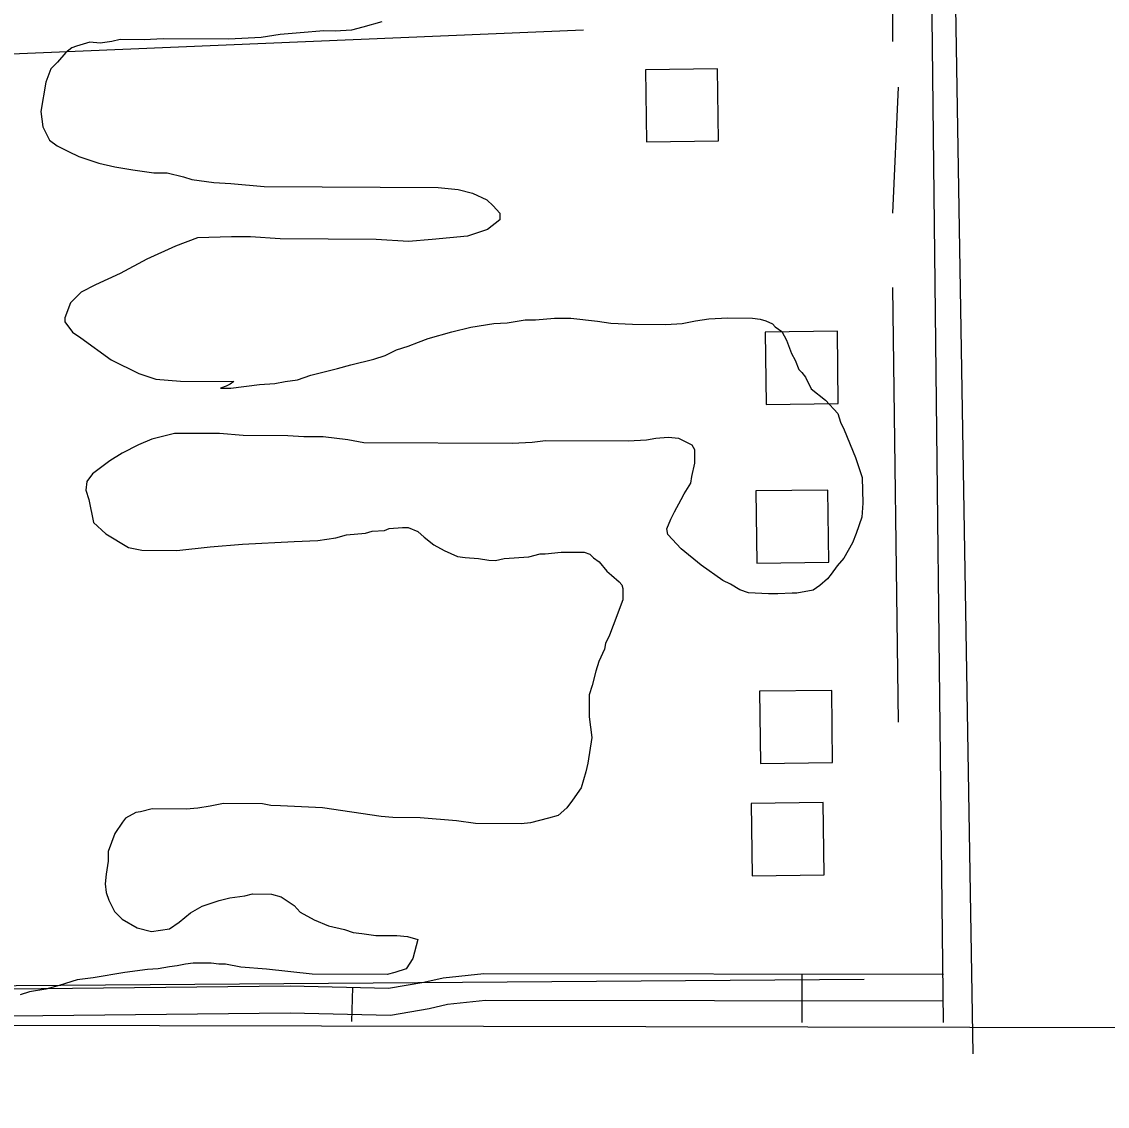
# Model space of a CAD drawing. Extents: x 3187622 to 3225504, y 800805 to 826213.
# Drawn here: x 3201267 to 3201868, y 806183 to 806784 of the extents above; entities that cross this region are included whole.
import ezdxf

# ---------------------------------------------------------------- set-up
doc = ezdxf.new("R2010")
doc.units = 0
for name, color, linetype in [('V-BLDG-OTLN', 7, 'Continuous'), ('V-GRID-FRAM', 7, 'Continuous'), ('V-ROAD-CNTR', 7, 'Continuous'), ('V-SITE-VEGE', 7, 'Continuous'), ('V-TOPO-SHOR', 7, 'Continuous')]:
    doc.layers.add(name, color=color, linetype=linetype)

msp = doc.modelspace()

# ---------------------------------------------------------------- linework, layer by layer
at = {"layer": 'V-BLDG-OTLN'}
for points in [[(3201653.11, 806718.42), (3201652.59, 806758.41), (3201612.6, 806757.9), (3201613.11, 806717.9)], [(3201719.45, 806572.94), (3201718.93, 806612.94), (3201678.93, 806612.42), (3201679.45, 806572.42)], [(3201714.23, 806484.99), (3201713.71, 806524.98), (3201673.72, 806524.47), (3201674.23, 806484.47)], [(3201716.29, 806373.96), (3201715.77, 806413.96), (3201675.77, 806413.44), (3201676.29, 806373.45)], [(3201711.63, 806311.76), (3201711.12, 806351.75), (3201671.12, 806351.24), (3201671.64, 806311.24)]]:
    msp.add_lwpolyline(points, close=True, dxfattribs=at)
at = {"layer": 'V-GRID-FRAM'}
msp.add_lwpolyline([(3191838.83, 824434.07), (3223248.62, 824370.11), (3223219.52, 806183.49), (3191793.86, 806247.48), (3191838.83, 824434.07)], dxfattribs=at)
at = {"layer": 'V-ROAD-CNTR'}
for p, q in [((3201699.27, 806256.89), (3201699.23, 806229.99)), ((3201450.31, 806249.35), (3201449.87, 806230.49))]:
    msp.add_line(p, q, dxfattribs=at)
for points in [[(3201777.79, 806229.9), (3201766.17, 807246.09), (3201771.87, 807270.33), (3201778.72, 807297.4), (3201790.73, 807320.44), (3201806.75, 807343.89), (3201828.81, 807363.54), (3201874.37, 807392.47), (3201924.85, 807425.53), (3202397.4, 807686.1), (3202942.56, 807987.64)], [(3201001.94, 806245.72), (3201415.86, 806250.16), (3201470.3, 806248.88), (3201489.93, 806252.26), (3201500.52, 806254.69), (3201523.11, 806257.16), (3201777.68, 806256.76)], [(3201777.66, 806241.76), (3201523.92, 806242.16), (3201503.02, 806239.87), (3201492.88, 806237.55), (3201471.41, 806233.85), (3201415.76, 806235.16), (3201056.06, 806231.3)]]:
    msp.add_lwpolyline(points, dxfattribs=at)
at = {"layer": 'V-SITE-VEGE'}
for p, q in [((3201466.62, 806784.48), (3201456.08, 806781.37)), ((3201410.22, 806777.35), (3201399.67, 806775.82)), ((3201421.29, 806778.36), (3201410.22, 806777.35)), ((3201434.46, 806779.36), (3201421.29, 806778.36)), ((3201440.79, 806779.33), (3201434.46, 806779.36)), ((3201449.74, 806779.82), (3201440.79, 806779.33)), ((3201456.08, 806781.37), (3201449.74, 806779.82)), ((3201304.83, 806773.08), (3201297.44, 806771)), ((3201310.62, 806772.52), (3201304.83, 806773.08)), ((3201316.95, 806773.55), (3201310.62, 806772.52)), ((3201321.69, 806774.58), (3201316.95, 806773.55)), ((3201334.87, 806774.53), (3201321.69, 806774.58)), ((3201345.4, 806775.01), (3201334.87, 806774.53)), ((3201381.76, 806774.84), (3201345.4, 806775.01)), ((3201399.67, 806775.82), (3201381.76, 806774.84)), ((3201291.63, 806767.34), (3201286.86, 806762.09)), ((3201294.8, 806769.96), (3201291.63, 806767.34)), ((3201297.44, 806771), (3201294.8, 806769.96)), ((3201286.86, 806762.09), (3201283.16, 806758.42)), ((3201283.16, 806758.42), (3201280.49, 806751.05)), ((3201280.49, 806751.05), (3201277.79, 806734.73)), ((3201277.79, 806734.73), (3201278.81, 806726.3)), ((3201278.81, 806726.3), (3201282.46, 806718.91)), ((3201282.46, 806718.91), (3201286.66, 806715.73)), ((3201286.66, 806715.73), (3201292.97, 806712.54)), ((3201292.97, 806712.54), (3201298.75, 806709.88)), ((3201298.75, 806709.88), (3201309.8, 806706.14)), ((3201309.8, 806706.14), (3201318.75, 806703.99)), ((3201318.75, 806703.99), (3201328.75, 806702.37)), ((3201328.75, 806702.37), (3201340.33, 806700.74)), ((3201340.33, 806700.74), (3201347.71, 806700.71)), ((3201347.71, 806700.71), (3201356.66, 806698.56)), ((3201356.66, 806698.56), (3201361.39, 806696.96)), ((3201361.39, 806696.96), (3201373.5, 806695.32)), ((3201373.5, 806695.32), (3201382.99, 806694.76)), ((3201382.99, 806694.76), (3201401.42, 806693.09)), ((3201401.42, 806693.09), (3201497.83, 806692.67)), ((3201497.83, 806692.67), (3201508.89, 806691.57)), ((3201508.89, 806691.57), (3201516.79, 806689.43)), ((3201516.79, 806689.43), (3201524.67, 806685.71)), ((3201524.67, 806685.71), (3201528.35, 806682.53)), ((3201528.35, 806682.53), (3201532.02, 806678.3)), ((3201532.02, 806678.3), (3201532, 806674.61)), ((3201525.13, 806669.37), (3201514.05, 806665.73)), ((3201532, 806674.61), (3201525.13, 806669.37)), ((3201364.41, 806664.81), (3201352.28, 806660.12)), ((3201383.38, 806665.25), (3201364.41, 806664.81)), ((3201393.92, 806665.21), (3201383.38, 806665.25)), ((3201410.25, 806664.08), (3201393.92, 806665.21)), ((3201463.46, 806663.84), (3201410.25, 806664.08)), ((3201481.37, 806662.71), (3201463.46, 806663.84)), ((3201494.54, 806663.71), (3201481.37, 806662.71)), ((3201514.05, 806665.73), (3201494.54, 806663.71)), ((3201352.28, 806660.12), (3201336.44, 806652.81)), ((3201336.44, 806652.81), (3201321.65, 806644.97)), ((3201321.65, 806644.97), (3201307.93, 806638.71)), ((3201300, 806634.53), (3201294.18, 806628.76)), ((3201307.93, 806638.71), (3201300, 806634.53)), ((3201294.18, 806628.76), (3201290.98, 806620.34)), ((3201290.98, 806620.34), (3201290.98, 806618.24)), ((3201290.98, 806618.24), (3201295.16, 806612.42)), ((3201505.39, 806612.55), (3201515.94, 806615.14)), ((3201515.94, 806615.14), (3201528.59, 806617.2)), ((3201528.59, 806617.2), (3201535.97, 806617.69)), ((3201535.97, 806617.69), (3201545.98, 806619.23)), ((3201545.98, 806619.23), (3201551.78, 806619.2)), ((3201551.78, 806619.2), (3201562.32, 806620.21)), ((3201562.32, 806620.21), (3201571.28, 806620.17)), ((3201571.28, 806620.17), (3201586.02, 806618.53)), ((3201586.02, 806618.53), (3201593.39, 806617.44)), ((3201593.39, 806617.44), (3201605.51, 806616.86)), ((3201605.51, 806616.86), (3201623.95, 806616.78)), ((3201623.95, 806616.78), (3201632.91, 806617.27)), ((3201632.91, 806617.27), (3201640.29, 806618.81)), ((3201640.29, 806618.81), (3201647.67, 806619.84)), ((3201647.67, 806619.84), (3201658.21, 806620.32)), ((3201658.21, 806620.32), (3201671.91, 806620.26)), ((3201671.91, 806620.26), (3201676.12, 806619.71)), ((3201676.12, 806619.71), (3201679.28, 806618.64)), ((3201679.28, 806618.64), (3201682.96, 806617.05)), ((3201682.96, 806617.05), (3201684.53, 806615.46)), ((3201684.53, 806615.46), (3201688.21, 806612.81)), ((3201295.16, 806612.42), (3201299.89, 806609.24)), ((3201299.89, 806609.24), (3201316.7, 806597.05)), ((3201486.92, 806606.84), (3201492.2, 806608.93)), ((3201492.2, 806608.93), (3201505.39, 806612.55)), ((3201688.21, 806612.81), (3201690.82, 806608.06)), ((3201474.78, 806602.68), (3201481.12, 806604.76)), ((3201481.12, 806604.76), (3201486.92, 806606.84)), ((3201690.82, 806608.06), (3201693.43, 806600.67)), ((3201316.7, 806597.05), (3201331.95, 806589.61)), ((3201449.46, 806594.36), (3201462.12, 806597.46)), ((3201462.12, 806597.46), (3201468.45, 806599.55)), ((3201468.45, 806599.55), (3201474.78, 806602.68)), ((3201693.43, 806600.67), (3201695.52, 806596.97)), ((3201695.52, 806596.97), (3201697.6, 806591.69)), ((3201427.31, 806588.66), (3201442.07, 806592.29)), ((3201442.07, 806592.29), (3201449.46, 806594.36)), ((3201697.6, 806591.69), (3201699.18, 806590.1)), ((3201331.95, 806589.61), (3201341.41, 806586.4)), ((3201341.41, 806586.4), (3201355.11, 806585.29)), ((3201355.11, 806585.29), (3201384.61, 806585.16)), ((3201384.61, 806585.16), (3201382.5, 806583.59)), ((3201407.26, 806584.01), (3201413.06, 806585.04)), ((3201413.06, 806585.04), (3201419.92, 806586.06)), ((3201419.92, 806586.06), (3201427.31, 806588.66)), ((3201699.18, 806590.1), (3201701.27, 806587.46)), ((3201701.27, 806587.46), (3201704.4, 806581.12)), ((3201380.39, 806582.55), (3201377.22, 806581.51)), ((3201377.22, 806581.51), (3201383.02, 806581.48)), ((3201382.5, 806583.59), (3201380.39, 806582.55)), ((3201383.02, 806581.48), (3201398.83, 806583.52)), ((3201398.83, 806583.52), (3201407.26, 806584.01)), ((3201704.4, 806581.12), (3201712.28, 806574.77)), ((3201712.28, 806574.77), (3201719.1, 806567.36)), ((3201719.1, 806567.36), (3201720.66, 806562.61)), ((3201720.66, 806562.61), (3201722.75, 806558.39)), ((3201351.82, 806556.33), (3201339.16, 806553.22)), ((3201376.58, 806556.22), (3201351.82, 806556.33)), ((3201389.75, 806555.11), (3201376.58, 806556.22)), ((3201414.51, 806555), (3201389.75, 806555.11)), ((3201423.47, 806554.43), (3201414.51, 806555)), ((3201722.75, 806558.39), (3201729, 806543.08)), ((3201331.77, 806550.09), (3201322.8, 806545.39)), ((3201339.16, 806553.22), (3201331.77, 806550.09)), ((3201434, 806554.39), (3201423.47, 806554.43)), ((3201447.69, 806552.74), (3201434, 806554.39)), ((3201456.65, 806551.12), (3201447.69, 806552.74)), ((3201538.83, 806550.77), (3201456.65, 806551.12)), ((3201549.9, 806551.24), (3201538.83, 806550.77)), ((3201557.28, 806552.26), (3201549.9, 806551.24)), ((3201603.12, 806552.07), (3201557.28, 806552.26)), ((3201613.13, 806552.55), (3201603.12, 806552.07)), ((3201618.4, 806553.58), (3201613.13, 806552.55)), ((3201625.26, 806554.07), (3201618.4, 806553.58)), ((3201631.05, 806553.52), (3201625.26, 806554.07)), ((3201638.41, 806549.8), (3201631.05, 806553.52)), ((3201639.98, 806547.16), (3201638.41, 806549.8)), ((3201322.8, 806545.39), (3201315.93, 806541.2)), ((3201639.95, 806539.79), (3201639.98, 806547.16)), ((3201729, 806543.08), (3201732.64, 806532)), ((3201315.93, 806541.2), (3201306.41, 806533.87)), ((3201638.33, 806532.42), (3201639.95, 806539.79)), ((3201306.41, 806533.87), (3201303.23, 806529.67)), ((3201637.79, 806528.73), (3201638.33, 806532.42)), ((3201732.64, 806532), (3201733.1, 806517.78)), ((3201303.23, 806529.67), (3201302.69, 806524.93)), ((3201302.69, 806524.93), (3201304.24, 806519.66)), ((3201634.08, 806522.95), (3201637.79, 806528.73)), ((3201304.24, 806519.66), (3201306.82, 806507)), ((3201628.76, 806512.96), (3201632.48, 806519.8)), ((3201632.48, 806519.8), (3201634.08, 806522.95)), ((3201626.64, 806508.76), (3201628.76, 806512.96)), ((3201733.1, 806517.78), (3201732.54, 806509.87)), ((3201306.82, 806507), (3201313.64, 806500.64)), ((3201624.51, 806503.5), (3201626.64, 806508.76)), ((3201732.54, 806509.87), (3201729.34, 806500.93)), ((3201313.64, 806500.64), (3201326.25, 806493.22)), ((3201446.94, 806500.06), (3201457.48, 806501.07)), ((3201457.48, 806501.07), (3201461.17, 806502.11)), ((3201461.17, 806502.11), (3201468.02, 806502.6)), ((3201468.02, 806502.6), (3201470.66, 806503.65)), ((3201470.66, 806503.65), (3201478.04, 806504.14)), ((3201478.04, 806504.14), (3201481.2, 806504.13)), ((3201481.2, 806504.13), (3201486.46, 806502)), ((3201486.46, 806502), (3201490.13, 806498.82)), ((3201625.02, 806500.34), (3201624.51, 806503.5)), ((3201729.34, 806500.93), (3201727.21, 806495.67)), ((3201371.57, 806493.54), (3201389.49, 806495.04)), ((3201389.49, 806495.04), (3201417.94, 806496.5)), ((3201417.94, 806496.5), (3201431.12, 806496.97)), ((3201431.12, 806496.97), (3201441.14, 806498.51)), ((3201441.14, 806498.51), (3201446.94, 806500.06)), ((3201490.13, 806498.82), (3201495.39, 806494.58)), ((3201495.39, 806494.58), (3201501.17, 806491.4)), ((3201632.36, 806492.4), (3201625.02, 806500.34)), ((3201727.21, 806495.67), (3201722.43, 806487.26)), ((3201326.25, 806493.22), (3201333.62, 806491.6)), ((3201333.62, 806491.6), (3201353.12, 806491.52)), ((3201353.12, 806491.52), (3201371.57, 806493.54)), ((3201501.17, 806491.4), (3201508.53, 806488.2)), ((3201548.04, 806488.03), (3201554.37, 806489.58)), ((3201554.37, 806489.58), (3201557.01, 806489.57)), ((3201557.01, 806489.57), (3201565.97, 806490.58)), ((3201565.97, 806490.58), (3201578.61, 806490.53)), ((3201578.61, 806490.53), (3201581.77, 806489.46)), ((3201581.77, 806489.46), (3201583.87, 806487.34)), ((3201643.39, 806483.4), (3201632.36, 806492.4)), ((3201508.53, 806488.2), (3201512.74, 806487.66)), ((3201512.74, 806487.66), (3201520.12, 806487.1)), ((3201520.12, 806487.1), (3201525.91, 806486.02)), ((3201525.91, 806486.02), (3201529.6, 806486.01)), ((3201529.6, 806486.01), (3201534.34, 806487.03)), ((3201534.34, 806487.03), (3201548.04, 806488.03)), ((3201583.87, 806487.34), (3201587.02, 806485.22)), ((3201587.02, 806485.22), (3201591.21, 806479.94)), ((3201655.47, 806474.91), (3201643.39, 806483.4)), ((3201718.73, 806483.06), (3201715.54, 806478.34)), ((3201722.43, 806487.26), (3201718.73, 806483.06)), ((3201591.21, 806479.94), (3201593.84, 806477.82)), ((3201593.84, 806477.82), (3201598.04, 806474.11)), ((3201715.54, 806478.34), (3201713.43, 806475.71)), ((3201598.04, 806474.11), (3201599.61, 806472.52)), ((3201599.61, 806472.52), (3201600.13, 806470.41)), ((3201659.67, 806472.79), (3201655.47, 806474.91)), ((3201664.93, 806469.6), (3201659.67, 806472.79)), ((3201709.19, 806472.04), (3201705.5, 806469.42)), ((3201713.43, 806475.71), (3201709.19, 806472.04)), ((3201600.13, 806470.41), (3201600.1, 806464.09)), ((3201669.66, 806468), (3201664.93, 806469.6)), ((3201680.73, 806467.42), (3201669.66, 806468)), ((3201685.99, 806467.4), (3201680.73, 806467.42)), ((3201693.9, 806467.9), (3201685.99, 806467.4)), ((3201696.53, 806467.88), (3201693.9, 806467.9)), ((3201705.5, 806469.42), (3201696.53, 806467.88)), ((3201600.1, 806464.09), (3201594.77, 806449.89)), ((3201594.77, 806449.89), (3201592.64, 806444.63)), ((3201592.64, 806444.63), (3201590.51, 806439.9)), ((3201589.97, 806436.74), (3201586.78, 806429.9)), ((3201590.51, 806439.9), (3201589.97, 806436.74)), ((3201586.78, 806429.9), (3201585.17, 806424.64)), ((3201585.17, 806424.64), (3201583.03, 806416.75)), ((3201583.03, 806416.75), (3201581.43, 806411.49)), ((3201581.43, 806411.49), (3201581.37, 806399.37)), ((3201581.37, 806399.37), (3201582.9, 806387.77)), ((3201582.9, 806387.77), (3201580.73, 806373.55)), ((3201579.66, 806368.82), (3201576.99, 806359.87)), ((3201580.73, 806373.55), (3201579.66, 806368.82)), ((3201576.99, 806359.87), (3201572.22, 806353.05)), ((3201378.85, 806351.26), (3201371.46, 806349.71)), ((3201400.45, 806351.16), (3201378.85, 806351.26)), ((3201405.19, 806350.09), (3201400.45, 806351.16)), ((3201572.22, 806353.05), (3201569.03, 806348.84)), ((3201330.35, 806346.2), (3201324.54, 806343.06)), ((3201332.99, 806346.72), (3201330.35, 806346.2)), ((3201339.32, 806348.27), (3201332.99, 806346.72)), ((3201358.29, 806348.19), (3201339.32, 806348.27)), ((3201364.61, 806348.69), (3201358.29, 806348.19)), ((3201371.46, 806349.71), (3201364.61, 806348.69)), ((3201410.45, 806350.07), (3201405.19, 806350.09)), ((3201433.63, 806348.91), (3201410.45, 806350.07)), ((3201466.27, 806344.02), (3201433.63, 806348.91)), ((3201564.28, 806344.65), (3201559, 806343.09)), ((3201569.03, 806348.84), (3201564.28, 806344.65)), ((3201322.95, 806340.97), (3201318.71, 806334.66)), ((3201324.54, 806343.06), (3201322.95, 806340.97)), ((3201472.59, 806343.47), (3201466.27, 806344.02)), ((3201487.87, 806343.4), (3201472.59, 806343.47)), ((3201507.89, 806341.74), (3201487.87, 806343.4)), ((3201518.42, 806340.11), (3201507.89, 806341.74)), ((3201543.71, 806340), (3201518.42, 806340.11)), ((3201548.98, 806340.5), (3201543.71, 806340)), ((3201559, 806343.09), (3201548.98, 806340.5)), ((3201318.71, 806334.66), (3201314.98, 806324.67)), ((3201314.98, 806324.67), (3201314.96, 806319.4)), ((3201314.96, 806319.4), (3201313.87, 806312.03)), ((3201313.87, 806312.03), (3201313.32, 806306.76)), ((3201313.32, 806306.76), (3201313.83, 806302.02)), ((3201313.83, 806302.02), (3201315.39, 806297.8)), ((3201315.39, 806297.8), (3201318.52, 806291.46)), ((3201367.01, 806294.41), (3201376.5, 806297.53)), ((3201376.5, 806297.53), (3201382.31, 806299.08)), ((3201382.31, 806299.08), (3201390.74, 806300.1)), ((3201390.74, 806300.1), (3201394.96, 806301.13)), ((3201394.96, 806301.13), (3201405.5, 806301.09)), ((3201405.5, 806301.09), (3201410.76, 806299.48)), ((3201410.76, 806299.48), (3201418.11, 806294.71)), ((3201318.52, 806291.46), (3201322.72, 806287.22)), ((3201354.32, 806285.51), (3201360.67, 806290.75)), ((3201360.67, 806290.75), (3201367.01, 806294.41)), ((3201418.11, 806294.71), (3201421.26, 806291.01)), ((3201421.26, 806291.01), (3201429.14, 806286.76)), ((3201322.72, 806287.22), (3201331.13, 806282.45)), ((3201349.04, 806281.84), (3201354.32, 806285.51)), ((3201429.14, 806286.76), (3201437.03, 806283.56)), ((3201331.13, 806282.45), (3201339.02, 806280.3)), ((3201339.02, 806280.3), (3201349.04, 806281.84)), ((3201437.03, 806283.56), (3201445.98, 806281.42)), ((3201445.98, 806281.42), (3201450.71, 806279.81)), ((3201450.71, 806279.81), (3201455.45, 806279.27)), ((3201455.45, 806279.27), (3201463.35, 806278.18)), ((3201463.35, 806278.18), (3201474.94, 806278.13)), ((3201474.94, 806278.13), (3201480.74, 806277.58)), ((3201480.74, 806277.58), (3201486.52, 806275.97)), ((3201486.52, 806275.97), (3201483.85, 806265.44)), ((3201348.95, 806260.77), (3201342.62, 806259.74)), ((3201353.16, 806261.27), (3201348.95, 806260.77)), ((3201357.91, 806262.31), (3201353.16, 806261.27)), ((3201362.13, 806262.82), (3201357.91, 806262.31)), ((3201372.14, 806262.77), (3201362.13, 806262.82)), ((3201376.35, 806262.23), (3201372.14, 806262.77)), ((3201380.04, 806262.21), (3201376.35, 806262.23)), ((3201388.46, 806260.59), (3201380.04, 806262.21)), ((3201402.68, 806259.48), (3201388.46, 806260.59)), ((3201483.85, 806265.44), (3201480.13, 806259.66)), ((3201306.77, 806254.63), (3201297.81, 806253.61)), ((3201324.17, 806257.71), (3201306.77, 806254.63)), ((3201336.82, 806259.24), (3201324.17, 806257.71)), ((3201342.62, 806259.74), (3201336.82, 806259.24)), ((3201427.96, 806256.73), (3201402.68, 806259.48)), ((3201469.58, 806256.55), (3201427.96, 806256.73)), ((3201473.8, 806257.58), (3201469.58, 806256.55)), ((3201480.13, 806259.66), (3201473.8, 806257.58)), ((3201280.4, 806248.43), (3201271.43, 806246.88)), ((3201287.78, 806250.5), (3201280.4, 806248.43)), ((3201297.81, 806253.61), (3201287.78, 806250.5)), ((3201271.43, 806246.88), (3201266.16, 806245.32))]:
    msp.add_line(p, q, dxfattribs=at)
at = {"layer": 'V-TOPO-SHOR'}
for p, q in [((3201749.56, 806678.47), (3201752.73, 806748.21)), ((3201752.73, 806396.34), (3201749.56, 806637.26))]:
    msp.add_line(p, q, dxfattribs=at)
for points in [[(3201749.56, 806773.57), (3201749.56, 806890.86), (3201733.71, 806957.43), (3201743.22, 806976.45), (3201749.56, 807071.55)], [(3201784.43, 806951.09), (3201784.43, 806792.59), (3201793.94, 806212.48)], [(3201733.71, 806253.69), (3200868.3, 806247.35), (3200858.79, 806386.83), (3200852.45, 806488.27), (3200865.13, 806516.8), (3200880.98, 806529.48), (3200925.36, 806532.65), (3200947.55, 806542.16), (3200972.91, 806561.18), (3201004.61, 806586.54), (3201010.95, 806599.22), (3201014.12, 806615.07), (3201020.46, 806624.58), (3201029.97, 806630.92), (3201058.5, 806640.43), (3201074.35, 806649.94), (3201077.52, 806662.62), (3201083.86, 806675.3), (3201083.86, 806694.32), (3201083.86, 806703.83), (3201083.86, 806719.68), (3201109.22, 806745.04), (3201125.07, 806760.89), (3201578.38, 806779.91)]]:
    msp.add_lwpolyline(points, dxfattribs=at)

doc.saveas('drawing.dxf')
